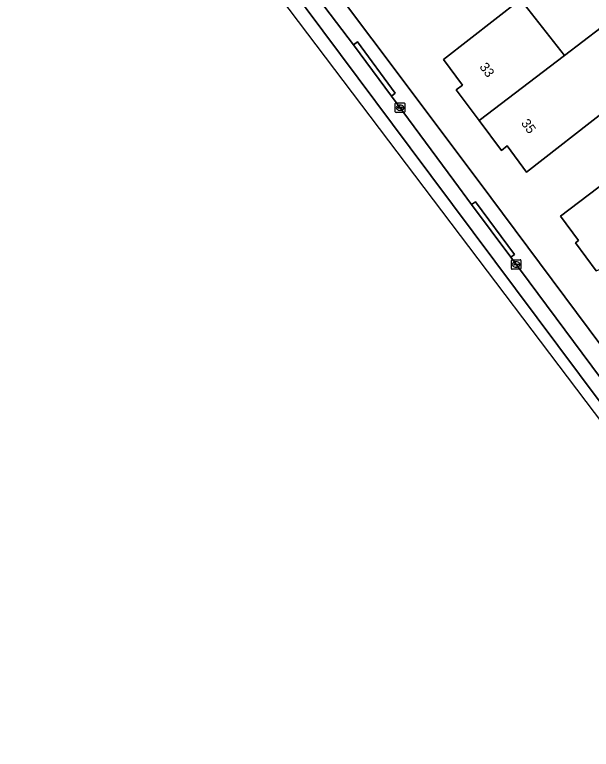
# Model space of a CAD drawing. Extents: x 160663 to 161506, y 382245 to 383291.
# Drawn here: x 161227.1 to 161287.5, y 382440.4 to 382517.4 of the extents above; entities that cross this region are included whole.
import ezdxf

# ---------------------------------------------------------------- set-up
doc = ezdxf.new("R2010")
doc.units = 0
for name, color, linetype in [('IMGEO_Erf', 7, 'Continuous'), ('IMGEO_Kolk', 7, 'Continuous'), ('IMGEO_Pand', 7, 'Continuous'), ('IMGEO_Pand_nummerreeks', 7, 'Continuous'), ('IMGEO_Rijbaan_lokaal_gesloten', 7, 'Continuous'), ('IMGEO_Voetpad_open', 7, 'Continuous')]:
    doc.layers.add(name, color=color, linetype=linetype)

msp = doc.modelspace()

# ---------------------------------------------------------------- linework, layer by layer
at = {"layer": 'IMGEO_Erf'}
msp.add_lwpolyline([(161313.772, 382500), (161308.974, 382505.801), (161306.623, 382509.279), (161303.244, 382513.696), (161300.201, 382518.022), (161292.254, 382528.538), (161286.135, 382536.576), (161279.347, 382545.493), (161278.079, 382547.159), (161267.793, 382539.939), (161268.126, 382539.44), (161266.8, 382538.453), (161265.856, 382538.641), (161253.332, 382529.75), (161275.641, 382500), (161300.212, 382467.009), (161316.142, 382445.62), (161317.586, 382443.633), (161320.865, 382442.824), (161343.983, 382458.365), (161340.163, 382464.13), (161331.356, 382476.545), (161319.365, 382493.447)], close=True, dxfattribs=at)
for points in [[(161289.093, 382507.454), (161280.707, 382500.899), (161278.676, 382503.629), (161278.057, 382503.168), (161275.722, 382506.307), (161273.332, 382509.52), (161274.001, 382510.018), (161272.005, 382512.702), (161280.063, 382519.002), (161284.667, 382513.114), (161288.523, 382516.049)], [(161288.008, 382490.559), (161285.823, 382493.483), (161286.15, 382493.728), (161284.253, 382496.267), (161289.172, 382500)]]:
    msp.add_lwpolyline(points, dxfattribs=at)
at = {"layer": 'IMGEO_Kolk'}
for p, q in [((161266.943, 382507.214), (161266.943, 382508.066)), ((161267.018, 382508.14), (161267.87, 382508.14)), ((161267.202, 382507.634), (161267.202, 382507.646)), ((161267.64, 382507.597), (161267.242, 382507.597)), ((161267.245, 382507.683), (161267.643, 382507.683)), ((161267.431, 382507.92), (161267.456, 382507.92)), ((161267.686, 382507.646), (161267.686, 382507.634)), ((161267.944, 382508.066), (161267.944, 382507.214)), ((161267.87, 382507.14), (161267.018, 382507.14)), ((161267.454, 382507.36), (161267.429, 382507.36)), ((161279.104, 382490.783), (161279.104, 382491.635)), ((161279.179, 382491.709), (161280.031, 382491.709)), ((161279.592, 382491.489), (161279.617, 382491.489)), ((161280.105, 382491.635), (161280.105, 382490.783)), ((161280.031, 382490.709), (161279.179, 382490.709)), ((161279.363, 382491.203), (161279.363, 382491.215)), ((161279.801, 382491.166), (161279.403, 382491.166)), ((161279.406, 382491.252), (161279.804, 382491.252)), ((161279.615, 382490.929), (161279.59, 382490.929)), ((161279.847, 382491.215), (161279.847, 382491.203))]:
    msp.add_line(p, q, dxfattribs=at)
for points in [[(161266.943, 382507.214), (161266.943, 382508.066)], [(161267.018, 382508.14), (161267.87, 382508.14)], [(161267.944, 382508.066), (161267.944, 382507.214)], [(161267.87, 382507.14), (161267.018, 382507.14)], [(161279.104, 382490.783), (161279.104, 382491.635)], [(161279.179, 382491.709), (161280.031, 382491.709)], [(161280.105, 382491.635), (161280.105, 382490.783)], [(161280.031, 382490.709), (161279.179, 382490.709)]]:
    msp.add_lwpolyline(points, dxfattribs=at)
for centre, radius, start, end in [((161267.02, 382508.064), 0.0765, 91.55205, 178.44795), ((161267.02, 382508.064), 0.0765, 91.55205, 178.44795), ((161267.242, 382507.643), 0.0403, 85.87752, 175.75265), ((161267.239, 382507.633), 0.0366, 178.93798, 274.71019), ((161267.643, 382507.64), 0.043, 264.86636, 352.45326), ((161267.647, 382507.645), 0.0386, 1.73085, 96.63898), ((161267.868, 382508.064), 0.0765, 1.55205, 88.44795), ((161267.868, 382508.064), 0.0765, 1.55205, 88.44795), ((161267.02, 382507.216), 0.0765, 181.55205, 268.44795), ((161267.02, 382507.216), 0.0765, 181.55205, 268.44795), ((161267.868, 382507.216), 0.0765, 271.55205, 358.44795), ((161267.868, 382507.216), 0.0765, 271.55205, 358.44795), ((161279.181, 382491.633), 0.0765, 91.55205, 178.44795), ((161279.181, 382491.633), 0.0765, 91.55205, 178.44795), ((161280.029, 382491.633), 0.0765, 1.55205, 88.44795), ((161280.029, 382491.633), 0.0765, 1.55205, 88.44795), ((161279.181, 382490.785), 0.0765, 181.55205, 268.44795), ((161279.181, 382490.785), 0.0765, 181.55205, 268.44795), ((161279.403, 382491.212), 0.0403, 85.87752, 175.75265), ((161279.4, 382491.202), 0.0366, 178.93798, 274.71019), ((161279.804, 382491.209), 0.043, 264.86636, 352.45326), ((161279.808, 382491.214), 0.0386, 1.73085, 96.63898), ((161280.029, 382490.785), 0.0765, 271.55205, 358.44795), ((161280.029, 382490.785), 0.0765, 271.55205, 358.44795)]:
    msp.add_arc(centre, radius, start, end, dxfattribs=at)
for centre, major_axis, ratio, start_param, end_param in [((161267.43, 382507.64), (-0.387, 0.002), 0.722429, 4.712389, 7.853982), ((161267.455, 382507.64), (-0.39, 0.002), 0.717154, 1.570796, 4.712389), ((161279.591, 382491.209), (-0.387, 0.002), 0.722429, 4.712389, 7.853982), ((161279.616, 382491.209), (-0.39, 0.002), 0.717154, 1.570796, 4.712389)]:
    msp.add_ellipse(centre, major_axis=major_axis, ratio=ratio, start_param=start_param, end_param=end_param, dxfattribs=at)
at = {"layer": 'IMGEO_Pand'}
for points in [[(161284.667, 382513.114), (161280.063, 382519.002), (161272.005, 382512.702), (161274.001, 382510.018), (161273.332, 382509.52), (161275.722, 382506.307)], [(161293.747, 382506.961), (161298.03, 382510.313), (161298.894, 382510.989), (161296.416, 382514.253), (161293.657, 382512.159), (161292.279, 382511.113), (161288.523, 382516.049), (161284.667, 382513.114), (161275.722, 382506.307), (161278.057, 382503.168), (161278.676, 382503.629), (161280.707, 382500.899), (161289.093, 382507.454), (161289.863, 382508.056), (161291.78, 382509.554)], [(161295.773, 382500.63), (161297.181, 382501.699), (161295.429, 382504.008), (161298.231, 382506.134), (161300.116, 382507.564), (161298.03, 382510.313), (161293.747, 382506.961), (161292.257, 382505.794), (161293.919, 382503.602), (161289.172, 382500), (161284.253, 382496.267), (161286.15, 382493.728), (161285.823, 382493.483), (161288.008, 382490.559), (161288.395, 382490.732), (161297.882, 382497.852), (161296.252, 382500)]]:
    msp.add_lwpolyline(points, close=True, dxfattribs=at)
at = {"layer": 'IMGEO_Rijbaan_lokaal_gesloten'}
for points in [[(161124.111, 382688.246), (161133.476, 382676.699), (161171.981, 382629.222), (161248.253, 382527.932), (161249.247, 382526.611), (161309.431, 382447.112), (161309.488, 382447.033), (161310.278, 382447.544), (161304.612, 382455.142), (161297.291, 382464.927), (161268.488, 382503.419), (161231.992, 382552.35), (161208.42, 382583.573), (161189.555, 382608.225), (161164.493, 382640.145), (161139.478, 382671.646), (161125.431, 382689.32), (161124.884, 382688.875), (161124.111, 382688.246)], [(161231.992, 382552.35), (161268.488, 382503.419), (161297.291, 382464.927), (161304.612, 382455.142), (161310.278, 382447.544), (161315.14, 382441.023), (161316.162, 382441.813), (161315.634, 382442.731), (161307.135, 382454.404), (161303.567, 382459.135), (161302.721, 382460.231), (161300.106, 382463.616), (161298.495, 382465.785), (161295.123, 382470.323), (161291.266, 382475.513), (161279.043, 382491.964), (161274.943, 382497.482), (161273.083, 382500), (161266.541, 382508.857), (161262.574, 382514.229), (161252.214, 382527.853)]]:
    msp.add_lwpolyline(points, dxfattribs=at)
at = {"layer": 'IMGEO_Voetpad_open'}
for points in [[(161275.641, 382500), (161253.332, 382529.75)], [(161252.214, 382527.853), (161262.574, 382514.229), (161262.976, 382514.525), (161266.944, 382509.154), (161266.541, 382508.857), (161273.083, 382500), (161274.943, 382497.482), (161275.346, 382497.777), (161279.446, 382492.259), (161279.043, 382491.964), (161291.266, 382475.513), (161291.669, 382475.808), (161295.526, 382470.618), (161295.123, 382470.323), (161298.495, 382465.785), (161300.106, 382463.616), (161302.721, 382460.231), (161303.118, 382460.533), (161307.532, 382454.706), (161307.135, 382454.404), (161315.634, 382442.731)], [(161319.903, 382440.416), (161317.586, 382443.633), (161316.142, 382445.62), (161300.212, 382467.009), (161275.641, 382500)]]:
    msp.add_lwpolyline(points, dxfattribs=at)
for points in [[(161266.541, 382508.857), (161266.944, 382509.154), (161262.976, 382514.525), (161262.574, 382514.229)], [(161274.943, 382497.482), (161279.043, 382491.964), (161279.446, 382492.259), (161275.346, 382497.777)]]:
    msp.add_lwpolyline(points, close=True, dxfattribs=at)

# ---------------------------------------------------------------- texts
at = {"layer": 'IMGEO_Pand_nummerreeks'}
for s, rotation, p in [('33', 306.40024, (161275.719, 382511.912)), ('35', 306.3998, (161280.07, 382506.011))]:
    msp.add_text(s, height=1, rotation=rotation, dxfattribs=at).set_placement(p)

doc.saveas('drawing.dxf')
